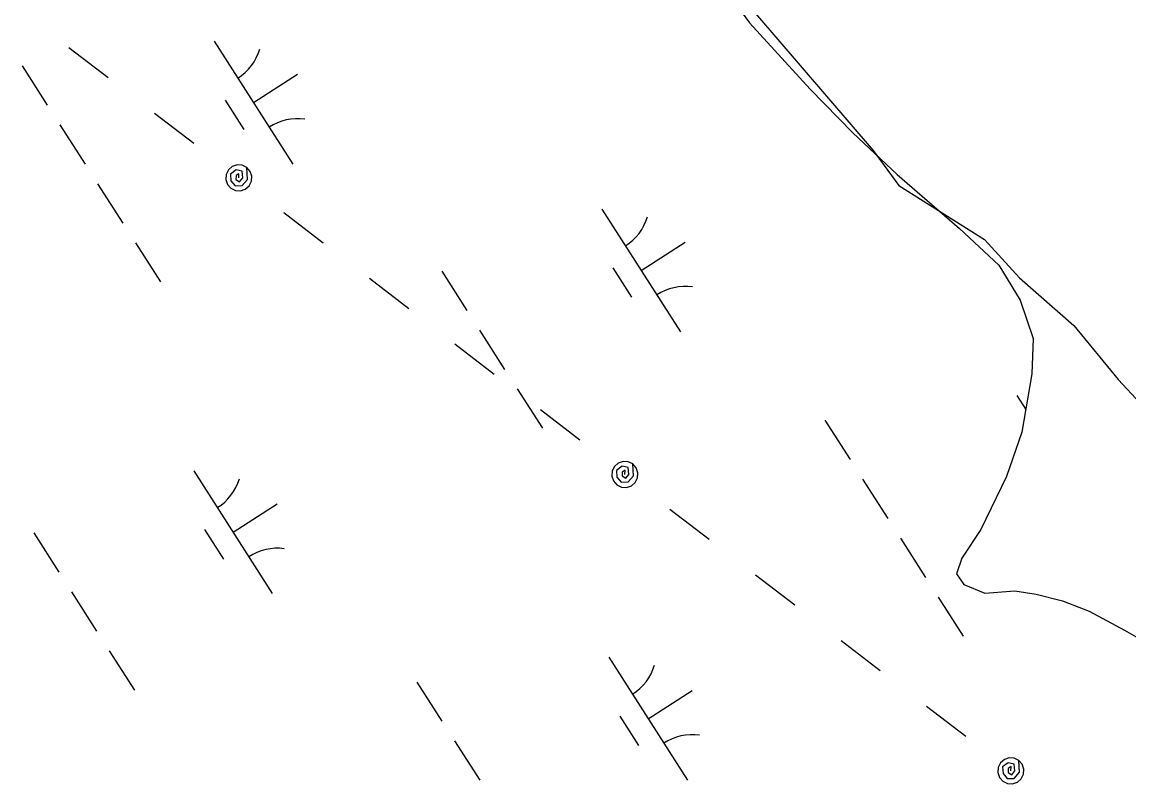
# Model space of a CAD drawing. Extents: x 3962991 to 3983549, y 181631 to 204078.
# Drawn here: x 3973610.7 to 3973990.5, y 193225.6 to 193486.8 of the extents above; entities that cross this region are included whole.
import ezdxf

# ---------------------------------------------------------------- set-up
doc = ezdxf.new("R2010")
doc.units = 0
for name, color, linetype in [('V-RIVR-EDGE', 7, 'Continuous'), ('V-UTIL-LINE', 7, 'Continuous'), ('V-WETL-SWMP', 7, 'Continuous')]:
    doc.layers.add(name, color=color, linetype=linetype)

msp = doc.modelspace()

# ---------------------------------------------------------------- linework, layer by layer
at = {"layer": 'V-RIVR-EDGE'}
msp.add_lwpolyline([(3973862.33, 193489.84), (3973902.74, 193442.87), (3973911.48, 193430.86), (3973940.97, 193412.29), (3973952.98, 193399.19), (3973971.55, 193382.81), (3973986.84, 193364.24), (3974002.13, 193347.86)], dxfattribs=at)
at = {"layer": 'V-UTIL-LINE'}
for points in [[(3973626.7, 193478.16), (3973640.19, 193467.82)], [(3973656.06, 193455.64), (3973669.54, 193445.29)], [(3973685.01, 193433.42), (3973685.08, 193434.86), (3973684.09, 193434.24), (3973684.06, 193432.86), (3973685.31, 193432.11), (3973686.41, 193433.4), (3973686.16, 193435.74), (3973684.08, 193436.21), (3973682.14, 193434.74), (3973682.33, 193432.46), (3973683.76, 193430.75), (3973686.17, 193430.84), (3973687.97, 193432.92), (3973687.75, 193436.99), (3973686.17, 193437.77), (3973684.42, 193437.88), (3973682.76, 193437.32), (3973681.44, 193436.16), (3973680.66, 193434.58), (3973680.55, 193432.83), (3973681.11, 193431.17), (3973682.27, 193429.85), (3973683.84, 193429.07), (3973685.59, 193428.96), (3973687.26, 193429.52), (3973688.58, 193430.68), (3973689.35, 193432.25), (3973689.47, 193434.01), (3973688.9, 193435.67), (3973687.75, 193436.99)], [(3973700.48, 193421.55), (3973713.97, 193411.2)], [(3973729.84, 193399.02), (3973743.32, 193388.67)], [(3973759.19, 193376.5), (3973772.68, 193366.15)], [(3973788.54, 193353.97), (3973802.03, 193343.62)], [(3973817.49, 193331.75), (3973817.57, 193333.19), (3973816.58, 193332.57), (3973816.55, 193331.2), (3973817.8, 193330.44), (3973818.9, 193331.74), (3973818.65, 193334.07), (3973816.57, 193334.54), (3973814.63, 193333.08), (3973814.81, 193330.8), (3973816.25, 193329.08), (3973818.66, 193329.17), (3973820.46, 193331.25), (3973820.23, 193335.32), (3973818.66, 193336.1), (3973816.91, 193336.22), (3973815.24, 193335.65), (3973813.92, 193334.49), (3973813.15, 193332.92), (3973813.03, 193331.17), (3973813.6, 193329.5), (3973814.75, 193328.18), (3973816.33, 193327.41), (3973818.08, 193327.29), (3973819.74, 193327.86), (3973821.06, 193329.01), (3973821.84, 193330.59), (3973821.96, 193332.34), (3973821.39, 193334), (3973820.23, 193335.32)], [(3973832.97, 193319.88), (3973846.46, 193309.53)], [(3973862.33, 193297.36), (3973875.81, 193287.01)], [(3973891.68, 193274.83), (3973905.17, 193264.48)], [(3973921.03, 193252.3), (3973934.52, 193241.95)], [(3973949.98, 193230.09), (3973950.05, 193231.52), (3973949.07, 193230.9), (3973949.03, 193229.53), (3973950.29, 193228.77), (3973951.38, 193230.07), (3973951.14, 193232.4), (3973949.06, 193232.88), (3973947.12, 193231.41), (3973947.3, 193229.13), (3973948.74, 193227.42), (3973951.15, 193227.5), (3973952.95, 193229.59), (3973952.72, 193233.66), (3973951.15, 193234.43), (3973949.39, 193234.55), (3973947.73, 193233.98), (3973946.41, 193232.83), (3973945.64, 193231.25), (3973945.52, 193229.5), (3973946.08, 193227.84), (3973947.24, 193226.52), (3973948.82, 193225.74), (3973950.57, 193225.63), (3973952.23, 193226.19), (3973953.55, 193227.35), (3973954.33, 193228.92), (3973954.44, 193230.67), (3973953.88, 193232.34), (3973952.72, 193233.66)]]:
    msp.add_lwpolyline(points, dxfattribs=at)
at = {"layer": 'V-WETL-SWMP'}
for p, q in [((3973676.56, 193480.28), (3973703.54, 193438.19)), ((3973610.68, 193471.81), (3973619.31, 193458.34)), ((3973690.05, 193459.24), (3973705.2, 193468.95)), ((3973680.32, 193460.12), (3973686.79, 193450.02)), ((3973623.63, 193451.6), (3973632.26, 193438.13)), ((3973636.58, 193431.4), (3973645.22, 193417.93)), ((3973809.58, 193422.74), (3973836.57, 193380.65)), ((3973823.07, 193401.69), (3973838.23, 193411.41)), ((3973649.53, 193411.2), (3973658.17, 193397.73)), ((3973754.68, 193401.44), (3973763.31, 193387.97)), ((3973813.34, 193402.58), (3973819.82, 193392.48)), ((3973767.63, 193381.24), (3973776.26, 193367.77)), ((3973780.58, 193361.04), (3973789.22, 193347.57)), ((3973952.03, 193358.79), (3973955.07, 193354.04)), ((3973886.15, 193350.32), (3973894.78, 193336.85)), ((3973669.55, 193332.97), (3973696.53, 193290.87)), ((3973899.1, 193330.11), (3973907.74, 193316.64)), ((3973683.04, 193311.92), (3973698.19, 193321.64)), ((3973673.31, 193312.81), (3973679.78, 193302.71)), ((3973614.64, 193311.67), (3973623.28, 193298.2)), ((3973912.05, 193309.91), (3973920.69, 193296.44)), ((3973627.6, 193291.47), (3973636.23, 193278)), ((3973925.01, 193289.7), (3973933.64, 193276.23)), ((3973640.55, 193271.26), (3973649.18, 193257.79)), ((3973812, 193269.02), (3973838.98, 193226.92)), ((3973746.12, 193260.54), (3973754.75, 193247.07)), ((3973825.49, 193247.97), (3973840.64, 193257.68)), ((3973815.76, 193248.86), (3973822.23, 193238.75)), ((3973759.07, 193240.34), (3973767.71, 193226.87))]:
    msp.add_line(p, q, dxfattribs=at)
msp.add_lwpolyline([(3973846.73, 193505.14), (3973860.24, 193486.56), (3973881.06, 193463.83), (3973895.73, 193448.89), (3973911.01, 193434.57), (3973932.38, 193416.08), (3973945.83, 193403.54), (3973953.22, 193391.54), (3973957.6, 193378.3), (3973957.14, 193366.2), (3973953.75, 193346.22), (3973948.48, 193331.05), (3973939.63, 193312.81), (3973933.09, 193303.06), (3973931.34, 193297.6), (3973933.8, 193294.01), (3973941.09, 193291.07), (3973951.36, 193291.79), (3973958.62, 193290.67), (3973967.72, 193288.36), (3973976.82, 193284.84), (3973988.99, 193278.33), (3973999.33, 193272.41)], dxfattribs=at)
for centre, start, end in [((3973675.34, 193482.62), 301.8919, 343.4355), ((3973705.16, 193436.11), 81.8919, 123.4355), ((3973808.37, 193425.08), 301.8919, 343.4355), ((3973838.18, 193378.57), 81.8919, 123.4355), ((3973668.33, 193335.3), 301.8919, 343.4355), ((3973698.15, 193288.8), 81.8919, 123.4355), ((3973810.78, 193271.35), 301.8919, 343.4355), ((3973840.6, 193224.85), 81.8919, 123.4355)]:
    msp.add_arc(centre, 17.62, start, end, dxfattribs=at)

doc.saveas('drawing.dxf')
